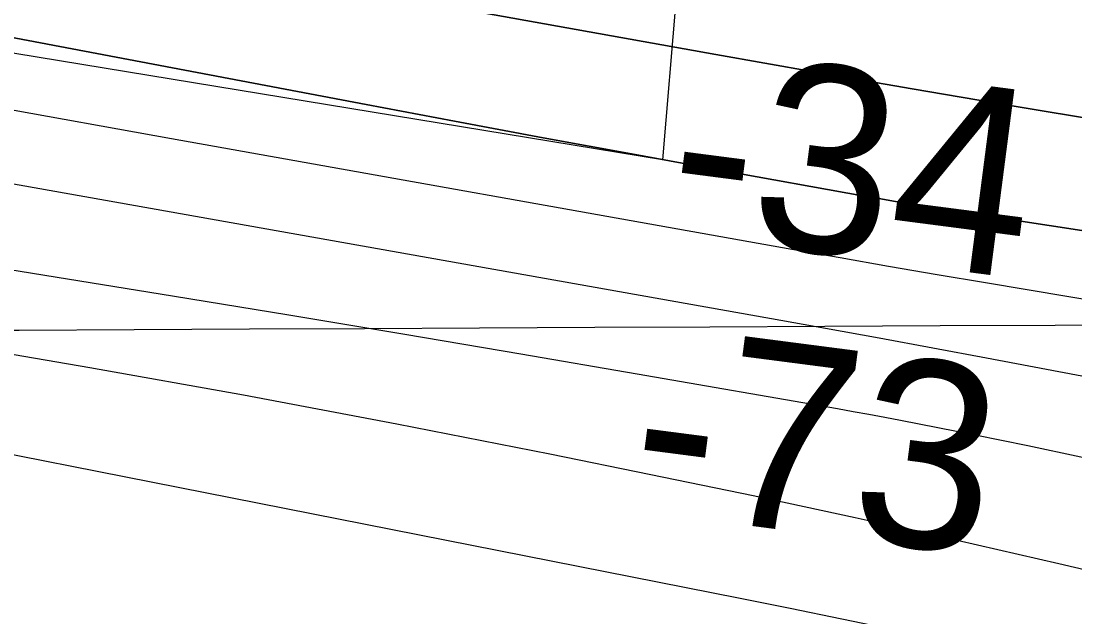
# Model space of a CAD drawing. Extents: x 3445503 to 3483459, y 540493 to 566012.
# Drawn here: x 3470102.4 to 3470479.7, y 551944.9 to 552158.1 of the extents above; entities that cross this region are included whole.
import ezdxf

# ---------------------------------------------------------------- set-up
doc = ezdxf.new("R2010")
doc.units = 0
for name, color, linetype in [('V-CHAN-DOCK', 7, 'Continuous'), ('V-GRID-MAJR', 7, 'Continuous'), ('V-RIVR-EDGE', 7, 'Continuous'), ('V-RIVR-RANG', 7, 'Continuous'), ('V-TOPO-DPTH', 7, 'Continuous'), ('V-TOPO-MAJR', 7, 'Continuous'), ('V-TOPO-MINR', 7, 'Continuous')]:
    doc.layers.add(name, color=color, linetype=linetype)

msp = doc.modelspace()

# ---------------------------------------------------------------- linework, layer by layer
at = {"layer": 'V-CHAN-DOCK'}
msp.add_lwpolyline([(3470336.992, 552166.809), (3470332.112, 552108.506), (3469819.545, 552192.634)], dxfattribs=at)
at = {"layer": 'V-GRID-MAJR'}
msp.add_spline([(3449621.526, 551946.219), (3454896.117, 551971.152), (3460170.705, 551996.853), (3465445.288, 552023.321), (3470719.8680000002, 552050.556), (3475994.444, 552078.558), (3481269.015, 552107.327), (3481269.0160000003, 552107.327)], degree=3, dxfattribs=at)
at = {"layer": 'V-RIVR-EDGE'}
msp.add_spline([(3466309.3848466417, 552621.9579710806), (3466349.703870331, 552619.4248512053), (3466382.7286882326, 552619.3431903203), (3466411.927860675, 552618.5757255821), (3466431.7444705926, 552619.221988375), (3466456.4313341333, 552621.2467355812), (3466478.3423179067, 552625.364137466), (3466500.245565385, 552626.3528723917), (3466524.236310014, 552628.0317091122), (3466536.750118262, 552627.6531342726), (3466565.613695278, 552631.7533443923), (3466586.12556452, 552632.3978880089), (3466600.729448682, 552633.7523039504), (3466616.0268729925, 552634.4097413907), (3466639.3163411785, 552633.656889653), (3466653.5691573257, 552633.621646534), (3466663.6572942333, 552636.3777557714), (3466670.958376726, 552636.70733408), (3466676.5238896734, 552638.0840993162), (3466689.3818892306, 552636.3141462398), (3466713.3709146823, 552637.2977236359), (3466728.6700581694, 552638.6504204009), (3466733.538592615, 552639.3336454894), (3466741.1864451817, 552639.3147345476), (3466744.6653205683, 552640.3490276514), (3466765.8784662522, 552643.425259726), (3466811.078918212, 552646.7898098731), (3466822.205646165, 552647.8051920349), (3466836.469636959, 552652.2891345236), (3466848.283028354, 552649.8265008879), (3466872.264317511, 552647.6814113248), (3466895.5486281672, 552644.842781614), (3466925.7906895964, 552644.0727381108), (3466966.4607813, 552642.9292772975), (3466982.79421789, 552640.8030986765), (3467002.59535522, 552635.1920275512), (3467043.595884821, 552627.0951139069), (3467061.669188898, 552625.6598966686), (3467070.7101388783, 552626.68043636), (3467078.7116382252, 552629.0940734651), (3467090.2031876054, 552637.061189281), (3467099.252733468, 552641.558025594), (3467116.301199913, 552647.425610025), (3467156.6554667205, 552659.1453062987), (3467180.3045988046, 552663.258410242), (3467190.046825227, 552666.710638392), (3467215.09593143, 552674.6442302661), (3467224.4982644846, 552681.2259849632), (3467241.911552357, 552694.0453030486), (3467256.190156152, 552704.4389497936), (3467275.6875028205, 552716.5578510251), (3467305.630931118, 552735.6035578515), (3467327.5634045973, 552748.4117012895), (3467352.2898091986, 552766.4274129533), (3467374.5759294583, 552781.6681044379), (3467388.8450777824, 552788.2378248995), (3467399.6405082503, 552795.8590302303), (3467402.78378821, 552801.7609981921), (3467413.9139545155, 552804.1668990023), (3467419.4846249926, 552807.6294422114), (3467425.4132401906, 552815.2626817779), (3467432.374429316, 552818.7217866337), (3467446.2950883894, 552824.9447370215), (3467466.1340476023, 552834.6293710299), (3467483.877773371, 552840.495236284), (3467499.17605727, 552841.5003033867), (3467510.654712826, 552844.2529742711), (3467520.049309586, 552847.7060620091), (3467524.5753718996, 552850.4759246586), (3467538.4917330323, 552854.9607267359), (3467570.8333258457, 552859.7476002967), (3467609.0837633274, 552864.1722311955), (3467645.5969120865, 552868.9487896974), (3467670.2803372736, 552869.5830182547), (3467689.7518962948, 552871.2730296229), (3467696.009230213, 552871.257557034), (3467706.087052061, 552869.8421103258), (3467716.5150823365, 552869.4686930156), (3467730.4194092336, 552869.0866798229), (3467744.6799616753, 552872.1801036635), (3467757.201506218, 552874.9301957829), (3467768.325655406, 552874.9026889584), (3467789.870098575, 552871.3730978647), (3467862.1813662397, 552872.9324518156), (3467905.6281973, 552870.0439659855), (3467943.4854469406, 552856.0450843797), (3467982.0233429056, 552836.1347793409), (3468014.6377812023, 552810.677012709), (3468040.65671139, 552789.0595045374), (3468070.1493594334, 552766.3905114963), (3468095.144311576, 552752.4234346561), (3468129.525264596, 552738.433148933), (3468159.7466959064, 552729.3199935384), (3468202.1480592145, 552725.3911974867), (3468241.4284918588, 552724.5988046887), (3468263.6742114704, 552723.5009020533), (3468284.519956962, 552718.5825114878), (3468310.5466234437, 552700.0936702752), (3468339.350029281, 552679.8598040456), (3468348.374647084, 552674.2753801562), (3468371.3078897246, 552670.0470913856), (3468394.9518642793, 552672.074417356), (3468423.1107265, 552672.3524203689), (3468450.5691718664, 552670.5463645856), (3468476.2946264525, 552670.8303847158), (3468493.331918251, 552672.17878354), (3468516.288369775, 552677.3364956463), (3468541.3426335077, 552687.3558654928), (3468560.1404229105, 552697.7383375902), (3468569.530721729, 552699.453277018), (3468577.1777147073, 552699.086736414), (3468586.549102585, 552693.1538232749), (3468603.1932065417, 552676.0787095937), (3468627.1512868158, 552664.5476191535), (3468668.5080419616, 552659.9261425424), (3468712.655289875, 552659.1217155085), (3468729.6977392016, 552662.5558923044), (3468746.743626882, 552667.3805877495), (3468759.9561328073, 552668.390812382), (3468773.149727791, 552661.7531844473), (3468796.0468677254, 552642.9244498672), (3468815.139851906, 552632.1006529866), (3468834.5778869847, 552620.2331075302), (3468847.085678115, 552617.4211250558), (3468885.6579576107, 552611.4160065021), (3468924.924636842, 552605.0615391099), (3468947.8638966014, 552603.2666579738), (3468956.9074253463, 552605.3300866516), (3468965.9595499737, 552610.869811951), (3468970.840118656, 552616.4198523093), (3468974.664044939, 552616.4103968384), (3468976.7334907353, 552609.8002757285), (3468983.642244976, 552592.0539711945), (3468990.5742081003, 552583.6936675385), (3469002.715458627, 552573.2346920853), (3469014.5168157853, 552565.9052431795), (3469022.157791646, 552563.1052949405), (3469029.1086657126, 552562.3928438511), (3469038.490368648, 552560.6314866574), (3469047.8634757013, 552555.3938328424), (3469053.7680224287, 552553.2934418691), (3469073.9245257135, 552550.8101781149), (3469091.299991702, 552548.3337910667), (3469106.580224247, 552542.0386352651), (3469126.7289912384, 552536.4267045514), (3469142.713078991, 552533.6061261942), (3469153.1385305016, 552532.1898198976), (3469162.515075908, 552528.3426847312), (3469171.8761487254, 552518.2382156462), (3469185.7598455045, 552509.5130905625), (3469208.691368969, 552504.5895424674), (3469232.6709389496, 552501.7491935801), (3469258.052202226, 552503.4245919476), (3469277.1821487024, 552507.5488705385), (3469302.5720078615, 552512.7005655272), (3469341.873930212, 552520.598914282), (3469368.302380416, 552524.0098821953), (3469396.1067362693, 552521.5077074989), (3469447.8657340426, 552506.0839237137), (3469526.008483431, 552475.9943654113), (3469583.6754662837, 552459.8607093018), (3469651.0795180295, 552445.0935033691), (3469684.7815439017, 552437.7099004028), (3469730.656625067, 552432.7296194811), (3469767.1482841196, 552428.8154364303), (3469829.708729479, 552423.4462656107), (3469847.787191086, 552424.0968263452), (3469856.8255623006, 552424.0744770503), (3469867.597783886, 552422.3096815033), (3469876.2790699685, 552418.4642655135), (3469887.7370954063, 552412.8738245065), (3469925.5952046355, 552399.2225725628), (3469955.1256745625, 552391.8492846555), (3469977.3593599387, 552385.8845667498), (3470001.330334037, 552379.5679212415), (3470024.271312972, 552378.4682994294), (3470048.2654959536, 552381.5376547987), (3470074.0072827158, 552388.4266385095), (3470084.094560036, 552390.8351180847), (3470093.829909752, 552391.5063089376), (3470109.1161594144, 552387.6445607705), (3470138.280948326, 552372.9719095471), (3470163.617513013, 552356.5705654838), (3470192.4441277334, 552345.7227001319), (3470225.456051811, 552340.4265943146), (3470241.7920671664, 552339.3433046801), (3470271.6882181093, 552339.2693800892), (3470310.9617740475, 552335.6959499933), (3470330.081405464, 552335.6486726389), (3470358.588756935, 552336.2734457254), (3470382.571765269, 552334.8236154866), (3470398.206504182, 552331.3086373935), (3470414.528766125, 552324.6632731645), (3470435.0191456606, 552316.6170752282), (3470465.5847682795, 552306.1125415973), (3470481.553383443, 552297.0346293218), (3470485.3755905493, 552296.3299145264), (3470491.6320648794, 552295.9668122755), (3470495.7976037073, 552293.5230895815), (3470499.962282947, 552290.7317372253), (3470505.8651104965, 552287.9360869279), (3470526.710855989, 552283.017696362), (3470533.314959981, 552282.6537345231), (3470539.224664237, 552282.6391215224), (3470542.35161202, 552281.9361259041), (3470544.0837432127, 552279.4984203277), (3470547.2055334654, 552276.7096467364), (3470551.369353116, 552273.5706647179), (3470557.6223890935, 552271.8170438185), (3470564.5698248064, 552269.7140740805), (3470576.390092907, 552270.0324777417), (3470585.774374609, 552269.3140095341), (3470591.329572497, 552266.5192188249), (3470613.5581003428, 552258.468722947), (3470637.518759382, 552247.9805214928), (3470666.686127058, 552234.3507592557), (3470680.9234706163, 552228.0581822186), (3470696.5547711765, 552223.1526854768), (3470705.2403551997, 552221.0454177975), (3470710.454800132, 552221.0325239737), (3470716.373959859, 552224.8418372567), (3470726.806288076, 552226.2065682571), (3470744.8873284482, 552227.9000179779), (3470772.007599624, 552229.918748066), (3470784.1763569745, 552230.5839218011), (3470792.1709796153, 552230.2165216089), (3470802.939762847, 552227.0612074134), (3470818.5822380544, 552226.6748962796), (3470830.0617531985, 552229.7751968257), (3470835.9809129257, 552233.5845101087), (3470842.5867360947, 552233.9158075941), (3470861.0085294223, 552232.8273604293), (3470874.207281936, 552228.2755104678), (3470890.1810546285, 552221.2833761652), (3470909.2989668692, 552220.5408394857), (3470935.3711915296, 552220.4763703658), (3470949.6326035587, 552223.9174238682), (3470960.7627698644, 552226.3233246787), (3470973.2774377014, 552226.2923795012), (3470997.600339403, 552221.7130227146), (3471022.2691515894, 552216.4375470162), (3471070.562167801, 552205.1939150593), (3471088.982241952, 552203.410208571), (3471111.9249400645, 552203.0058460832), (3471121.6577110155, 552202.63414795), (3471127.9124661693, 552201.5757863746), (3471132.7706855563, 552198.0874555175), (3471136.5825776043, 552193.2111847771), (3471141.449392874, 552193.1991505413), (3471145.627825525, 552195.9698727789), (3471151.191619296, 552196.651378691), (3471156.7536938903, 552196.6376252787), (3471178.2955582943, 552192.0651451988), (3471192.538918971, 552188.2059757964), (3471223.459047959, 552180.4816198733), (3471265.8406407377, 552168.5573415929), (3471314.8263375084, 552156.2691014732), (3471351.300804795, 552145.4023251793), (3471386.043140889, 552136.9732544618), (3471401.337986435, 552136.5878029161), (3471419.4112905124, 552135.1525856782), (3471433.656370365, 552131.9886755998), (3471456.2385449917, 552126.3707277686), (3471476.7409587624, 552123.1913451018), (3471490.6366897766, 552119.3330352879), (3471513.9029490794, 552109.1941826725), (3471547.945727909, 552099.0286828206), (3471579.5628353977, 552091.9978670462), (3471609.4417945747, 552084.9713492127), (3471637.2366949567, 552078.6452482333), (3471668.4958577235, 552067.4437361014), (3471684.820698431, 552061.841260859), (3471699.7636163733, 552059.718520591), (3471716.436946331, 552054.4628154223), (3471743.1820810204, 552045.3582559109), (3471759.4974662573, 552035.931854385), (3471773.3906185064, 552031.0306555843), (3471788.6674126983, 552023.3449811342), (3471808.459094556, 552013.9099837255), (3471820.614098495, 552009.0130828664), (3471825.8216667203, 552006.2191517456), (3471833.447169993, 551997.1618695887), (3471837.259921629, 551992.6332285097), (3471849.414065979, 551987.3886979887), (3471863.313235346, 551984.9209068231), (3471900.5121879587, 551985.8718198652), (3471925.883995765, 551983.723291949), (3471961.6760975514, 551978.0726797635), (3472004.068005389, 551970.3199574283), (3472058.2621299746, 551955.5854158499), (3472104.461631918, 551941.2182744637), (3472151.699724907, 551925.1104060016), (3472165.5920175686, 551919.8615775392), (3472170.7952878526, 551915.3294981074), (3472181.9056836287, 551909.7399166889), (3472191.9809267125, 551907.2815809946), (3472199.9643747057, 551902.3949951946), (3472208.994150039, 551898.8963492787), (3472220.108843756, 551895.0449161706), (3472235.3925146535, 551890.1402790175), (3472240.606959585, 551890.1273851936), (3472245.472915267, 551889.7677212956), (3472259.3703654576, 551886.604670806), (3472269.448187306, 551885.1892240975), (3472280.212672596, 551880.2957615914), (3472294.809680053, 551878.8691402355), (3472314.2752219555, 551878.1257439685), (3472330.2687651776, 551879.1290918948), (3472344.178249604, 551880.8328566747), (3472354.254352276, 551878.7221506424), (3472360.163196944, 551878.3599079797), (3472367.812768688, 551879.0362563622), (3472378.246816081, 551881.096246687), (3472386.2422983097, 551881.076476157), (3472400.490816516, 551879.3030847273), (3472427.2557217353, 551878.1940074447), (3472454.38115044, 551882.2985155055), (3472479.7598349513, 551882.9310248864), (3472504.4381026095, 551881.4794754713), (3472524.948252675, 551881.4287597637), (3472536.418312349, 551880.7051340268), (3472544.4069178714, 551877.9043261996), (3472549.2677160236, 551875.4588843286), (3472555.1774202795, 551875.4442713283), (3472570.123776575, 551874.7120497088), (3472580.207615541, 551875.7300106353), (3472593.4184022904, 551876.0449759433), (3472610.103766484, 551875.6560860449), (3472633.7443026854, 551876.2928933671), (3472647.2949828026, 551873.4783321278), (3472654.2398397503, 551870.3324734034), (3472660.149544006, 551870.3178604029), (3472666.4103162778, 551871.6929064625), (3472682.051931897, 551870.9589656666), (3472693.8790767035, 551874.0584066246), (3472707.1027572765, 551879.5878168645), (3472717.8801363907, 551879.9087992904), (3472730.733838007, 551876.4006979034), (3472741.8571276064, 551876.0255614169), (3472753.678255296, 551876.6915947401), (3472772.8142188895, 551883.249280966), (3472794.0325221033, 551888.4112910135), (3472814.549548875, 551891.1416126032), (3472833.325848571, 551892.8333431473), (3472843.4114067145, 551894.5465633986), (3472860.4572943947, 551899.3712588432), (3472888.2831399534, 551905.5598257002), (3472914.0189095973, 551910.0154017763), (3472934.187447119, 551912.3989532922), (3472958.177332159, 551913.7301603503), (3472986.3353347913, 551913.660533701), (3473020.7489521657, 551912.8801751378), (3473048.558465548, 551912.4637784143), (3473074.9877753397, 551916.2223759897), (3473094.816419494, 551921.7354540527), (3473113.957540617, 551930.3789182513), (3473134.14498908, 551940.4103223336), (3473153.2938464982, 551952.1824534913), (3473173.494188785, 551967.4283025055), (3473183.9394108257, 551974.0074784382), (3473198.201682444, 551977.7961616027), (3473219.4002151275, 551974.9626894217), (3473232.247899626, 551969.0211803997), (3473250.2988544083, 551958.5475919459), (3473256.5475924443, 551955.055822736), (3473269.4025833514, 551952.0691659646)], degree=3, dxfattribs=at)
at = {"layer": 'V-TOPO-DPTH'}
for points in [[(3471017.404559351, 552041.5374755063), (3470777.3924584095, 552077.0085746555), (3470717.975904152, 552085.9372065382), (3470658.5893567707, 552095.0581009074), (3470599.247819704, 552104.4673890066), (3470539.9362895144, 552114.0689395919), (3470491.7488055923, 552121.989856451), (3470456.5666673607, 552127.8516430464), (3470421.4020531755, 552133.8154114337), (3470386.26372506, 552139.9321525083), (3470351.14292099, 552146.1508753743), (3470066.3491753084, 552197.2177121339), (3470019.0754025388, 552205.6185785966), (3469971.784563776, 552213.9213450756), (3469924.468126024, 552222.0769615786), (3469877.1346222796, 552230.1344780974), (3469867.203856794, 552231.8090889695), (3469824.8082491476, 552238.8646591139), (3469782.393059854, 552245.7988153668), (3469739.948498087, 552252.5508507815), (3469697.4843546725, 552259.1814723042), (3469296.985912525, 552320.8376540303)], [(3469296.985912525, 552320.8376540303), (3469697.4843546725, 552259.1814723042), (3469739.948498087, 552252.5508507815), (3469782.393059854, 552245.7988153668), (3469824.8082491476, 552238.8646591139), (3469867.203856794, 552231.8090889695), (3469877.1346222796, 552230.1344780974), (3469924.468126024, 552222.0769615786), (3469971.784563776, 552213.9213450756), (3470019.0754025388, 552205.6185785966), (3470066.3491753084, 552197.2177121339), (3470351.14292099, 552146.1508753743), (3470386.26372506, 552139.9321525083), (3470421.4020531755, 552133.8154114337), (3470456.5666673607, 552127.8516430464), (3470491.7488055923, 552121.989856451), (3470539.9362895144, 552114.0689395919), (3470599.247819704, 552104.4673890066), (3470658.5893567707, 552095.0581009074), (3470717.975904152, 552085.9372065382), (3470777.3924584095, 552077.0085746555), (3471017.404559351, 552041.5374755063)], [(3470831.1615369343, 552031.3706003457), (3470761.9088429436, 552041.2543389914), (3470692.6817539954, 552051.3120125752), (3470623.4930726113, 552061.6305885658), (3470554.3299962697, 552072.123099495), (3470427.778148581, 552091.5659798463), (3470421.913989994, 552092.4902123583), (3470416.0548833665, 552093.4447156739), (3470410.2033546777, 552094.444625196), (3470404.356877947, 552095.474805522), (3470352.6464552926, 552104.7933276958), (3470320.9563795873, 552110.5478047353), (3470289.2767341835, 552116.3587199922), (3470257.612734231, 552122.2542925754), (3470225.9591645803, 552128.2063033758), (3469829.4348917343, 552203.315966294), (3469803.557402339, 552208.0895971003), (3469777.651318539, 552212.6978997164), (3469751.702343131, 552217.0582100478), (3469725.724773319, 552221.253192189), (3469471.900287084, 552260.9973539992), (3469414.4456700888, 552269.9227490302), (3469356.9769716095, 552278.7557873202)], [(3469356.9769716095, 552278.7557873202), (3469414.4456700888, 552269.9227490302), (3469471.900287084, 552260.9973539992), (3469725.724773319, 552221.253192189), (3469751.702343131, 552217.0582100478), (3469777.651318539, 552212.6978997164), (3469803.557402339, 552208.0895971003), (3469829.4348917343, 552203.315966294), (3470225.9591645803, 552128.2063033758), (3470257.612734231, 552122.2542925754), (3470289.2767341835, 552116.3587199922), (3470320.9563795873, 552110.5478047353), (3470352.6464552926, 552104.7933276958), (3470404.356877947, 552095.474805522), (3470410.2033546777, 552094.444625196), (3470416.0548833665, 552093.4447156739), (3470421.913989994, 552092.4902123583), (3470427.778148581, 552091.5659798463), (3470554.3299962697, 552072.123099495), (3470623.4930726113, 552061.6305885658), (3470692.6817539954, 552051.3120125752), (3470761.9088429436, 552041.2543389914), (3470831.1615369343, 552031.3706003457)]]:
    msp.add_lwpolyline(points, dxfattribs=at)
at = {"layer": 'V-TOPO-MAJR'}
msp.add_lwpolyline([(3470869.7253018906, 551993.563522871), (3470447.70181224, 552064.4091537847), (3470430.3459615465, 552067.3494871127), (3470412.996115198, 552070.3245239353), (3470395.6552753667, 552073.3516159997), (3470378.3204398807, 552076.4134115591), (3470156.3154057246, 552115.9690534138), (3470092.527393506, 552127.3987289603), (3470028.7544516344, 552138.9114208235), (3469965.004115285, 552150.5486371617), (3469901.2688492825, 552162.2688698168), (3469798.479501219, 552181.2745148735), (3469786.1405216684, 552183.4968315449), (3469773.7886241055, 552185.642688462), (3469761.417349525, 552187.6738557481), (3469749.03315693, 552189.6285632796), (3469676.241013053, 552200.7721465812), (3469627.4417260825, 552208.178534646), (3469578.62999664, 552215.501250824), (3469529.799603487, 552222.6984591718), (3469480.9567678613, 552229.811995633), (3469184.5270755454, 552272.5953790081)], dxfattribs=at)
at = {"layer": 'V-TOPO-MINR'}
for points in [[(3471017.404559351, 552041.5374755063), (3470777.3924584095, 552077.0085746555), (3470717.975904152, 552085.9372065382), (3470658.5893567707, 552095.0581009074), (3470599.247819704, 552104.4673890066), (3470539.9362895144, 552114.0689395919), (3470491.7488055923, 552121.989856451), (3470456.5666673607, 552127.8516430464), (3470421.4020531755, 552133.8154114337), (3470386.26372506, 552139.9321525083), (3470351.14292099, 552146.1508753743), (3470066.3491753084, 552197.2177121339), (3470019.0754025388, 552205.6185785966), (3469971.784563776, 552213.9213450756), (3469924.468126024, 552222.0769615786), (3469877.1346222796, 552230.1344780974), (3469867.203856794, 552231.8090889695), (3469824.8082491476, 552238.8646591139), (3469782.393059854, 552245.7988153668), (3469739.948498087, 552252.5508507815), (3469697.4843546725, 552259.1814723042), (3469296.985912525, 552320.8376540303)], [(3470831.1615369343, 552031.3706003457), (3470761.9088429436, 552041.2543389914), (3470692.6817539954, 552051.3120125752), (3470623.4930726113, 552061.6305885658), (3470554.3299962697, 552072.123099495), (3470427.778148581, 552091.5659798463), (3470421.913989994, 552092.4902123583), (3470416.0548833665, 552093.4447156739), (3470410.2033546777, 552094.444625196), (3470404.356877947, 552095.474805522), (3470352.6464552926, 552104.7933276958), (3470320.9563795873, 552110.5478047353), (3470289.2767341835, 552116.3587199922), (3470257.612734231, 552122.2542925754), (3470225.9591645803, 552128.2063033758), (3469829.4348917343, 552203.315966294), (3469803.557402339, 552208.0895971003), (3469777.651318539, 552212.6978997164), (3469751.702343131, 552217.0582100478), (3469725.724773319, 552221.253192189), (3469471.900287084, 552260.9973539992), (3469414.4456700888, 552269.9227490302), (3469356.9769716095, 552278.7557873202)], [(3471020.1144310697, 551913.0479286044), (3470813.529652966, 551962.0578850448), (3470746.553035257, 551977.4547026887), (3470679.4434073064, 551992.2265112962), (3470612.134263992, 552006.0608063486), (3470544.692110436, 552019.2700923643), (3470448.019407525, 552037.5052909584), (3470428.8081360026, 552041.0970564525), (3470409.589308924, 552044.6475518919), (3470390.359148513, 552048.1361422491), (3470371.121432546, 552051.5834625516), (3469832.2330296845, 552147.2548207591), (3469821.8395370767, 552149.0651017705), (3469811.4385213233, 552150.8301577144), (3469801.0262208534, 552152.5273760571), (3469790.6063972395, 552154.1793693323), (3469780.17362211, 552155.7444581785), (3469769.731104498, 552157.2389207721), (3469759.2739731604, 552158.6274439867), (3469748.807099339, 552159.9453409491), (3469192.858110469, 552227.0845221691)], [(3470830.890252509, 551915.9611918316), (3470772.750383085, 551930.4912446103), (3470714.601274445, 551944.9841515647), (3470656.438306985, 551959.4213397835), (3470598.2661003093, 551973.8213821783), (3470519.455418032, 551993.2902437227), (3470500.650529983, 551997.7871906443), (3470481.80420581, 552002.0964937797), (3470462.8957274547, 552006.1243312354), (3470443.945812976, 552009.9645249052), (3470417.2344809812, 552015.1705494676), (3470411.605958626, 552016.2496694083), (3470405.9731955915, 552017.3057831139), (3470400.334071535, 552018.3273874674), (3470394.6907067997, 552019.3259855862), (3470322.9267137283, 552031.7982159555), (3470281.3857560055, 552038.9416315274), (3470239.828244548, 552045.9863279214), (3470198.245902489, 552052.8829455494), (3470156.6470066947, 552059.6808439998), (3469825.6347131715, 552113.1682062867)], [(3471009.0995218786, 551812.9600540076), (3470721.709681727, 551873.8990492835), (3470667.4404453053, 551885.4611464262), (3470613.18622909, 551897.0929741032), (3470558.954543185, 551908.8293975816), (3470504.7378774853, 551920.6355515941), (3470433.2623717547, 551936.2721647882), (3470414.7828152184, 551940.2550525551), (3470396.2873814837, 551944.1616030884), (3470377.768131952, 551947.95364777), (3470359.233005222, 551951.669355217), (3469872.085900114, 552047.7603472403), (3469852.9541711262, 552051.4544736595), (3469833.8036466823, 552055.0461163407), (3469814.624929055, 552058.4840334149), (3469795.4274159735, 552061.8194667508), (3469763.2953121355, 552067.2695226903), (3469760.146831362, 552067.7833560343), (3469756.9944574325, 552068.2709351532), (3469753.8362437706, 552068.7191329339), (3469750.6741369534, 552069.141076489), (3469736.26580592, 552070.9722422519), (3469725.888811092, 552072.2138358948), (3469715.5014193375, 552073.3538333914)], [(3470862.0184539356, 551876.3576058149), (3470796.3190650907, 551889.9800106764), (3470730.782023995, 551904.3631901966), (3470665.3532147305, 551919.2535528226), (3470473.9753448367, 551963.9760185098), (3470437.537659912, 551972.3165130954), (3470401.051769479, 551980.4356394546), (3470364.4935707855, 551988.2227134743), (3470327.8871665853, 551995.7884192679), (3470291.7021445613, 552003.0956702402), (3470236.9138902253, 552013.859495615), (3470182.0547500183, 552024.2374895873), (3470127.0892810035, 552034.0367364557), (3470072.0529261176, 552043.4501519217)]]:
    msp.add_lwpolyline(points, dxfattribs=at)

# ---------------------------------------------------------------- texts
at = {"layer": 'V-RIVR-RANG'}
for s, p in [('-34', (3470332.192936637, 552082.437878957)), ('-73', (3470318.820349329, 551983.3348159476))]:
    msp.add_text(s, height=67.00000000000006, rotation=352.6080277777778, dxfattribs=at).set_placement(p)

doc.saveas('drawing.dxf')
